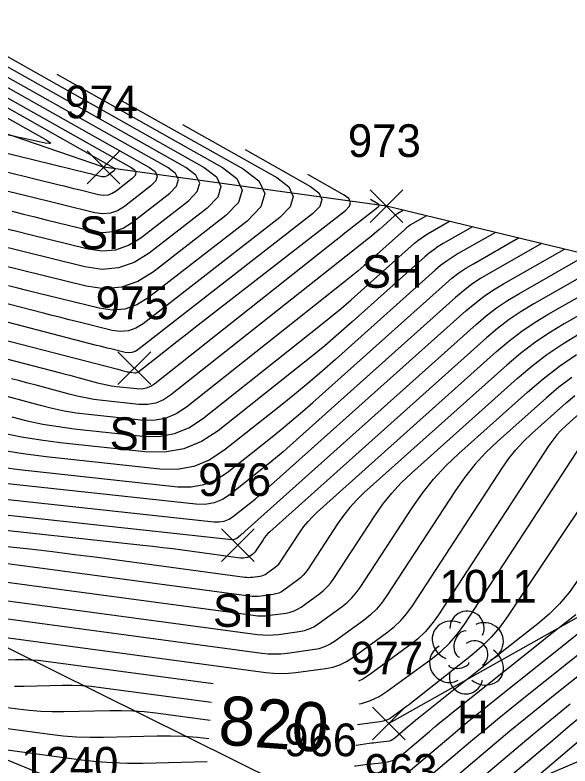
# Model space of a CAD drawing. Extents: x 1650836 to 1652450, y 332578 to 333908.
# Drawn here: x 1651986.84 to 1652020.77, y 332883.74 to 332929.66 of the extents above; entities that cross this region are included whole.
import ezdxf

# ---------------------------------------------------------------- set-up
doc = ezdxf.new("R2010")
doc.units = 0
for name, color, linetype in [('L_A', 7, 'Continuous'), ('L_I', 7, 'Continuous'), ('L_TIC', 7, 'Continuous'), ('LAWA', 7, 'Continuous'), ('LELB', 7, 'Continuous'), ('LSOGCMA', 7, 'Continuous'), ('LSOGCMA_T', 7, 'Continuous'), ('LSOGCMI', 7, 'Continuous'), ('LSOGP', 7, 'Continuous'), ('LTD', 7, 'Continuous'), ('S_I', 7, 'Continuous')]:
    doc.layers.add(name, color=color, linetype=linetype)

msp = doc.modelspace()

# ---------------------------------------------------------------- linework, layer by layer
at = {"layer": 'L_TIC'}
for points in [[(1651991.258, 332919.35), (1651993.258, 332921.35)], [(1651993.258, 332919.35), (1651991.258, 332921.35)], [(1652008.557, 332916.982), (1652010.557, 332918.982)], [(1652010.557, 332916.982), (1652008.557, 332918.982)], [(1651993.139, 332907.064), (1651995.139, 332909.064)], [(1651995.139, 332907.064), (1651993.139, 332909.064)], [(1651999.461, 332896.249), (1652001.461, 332898.249)], [(1652001.461, 332896.249), (1651999.461, 332898.249)], [(1652008.704, 332885.341), (1652010.704, 332887.341)], [(1652010.704, 332885.341), (1652008.704, 332887.341)]]:
    msp.add_lwpolyline(points, dxfattribs=at)
at = {"layer": 'LAWA'}
msp.add_lwpolyline([(1652029.035, 332873.993), (1652029.332, 332877.691), (1652041.456, 332881.438), (1652043.799, 332892.048), (1652028.411, 332887.059), (1652010.628, 332879.467), (1652005.763, 332881.337), (1651975.403, 332896.414), (1651937.407, 332919.099), (1651902.904, 332934.281), (1651873.829, 332953.989)], dxfattribs=at)
at = {"layer": 'LELB'}
for points in [[(1652004.611, 332876.377), (1652000.575, 332878.245), (1651971.943, 332890.057), (1651931.469, 332910.231), (1651899.444, 332928.179), (1651868.914, 332946.877)], [(1652037.868, 332902.175), (1652009.704, 332886.341)]]:
    msp.add_lwpolyline(points, dxfattribs=at)
at = {"layer": 'LSOGCMA'}
for points in [[(1651985.538, 332924.46), (1651992.838, 332920.349), (1651992.909, 332920.295), (1651992.935, 332920.238), (1651992.917, 332920.178), (1651992.856, 332920.115), (1651992.52, 332919.854), (1651992.435, 332919.8), (1651992.344, 332919.769), (1651992.249, 332919.761), (1651992.149, 332919.775), (1651991.74, 332919.876), (1651991.637, 332919.901), (1651991.535, 332919.927), (1651991.433, 332919.952), (1651991.33, 332919.977), (1651984.832, 332921.559)], [(1651983.299, 332910.539), (1651993.137, 332908), (1651993.199, 332907.984), (1651993.262, 332907.967), (1651993.325, 332907.951), (1651993.388, 332907.934), (1651993.639, 332907.865), (1651993.702, 332907.849), (1651993.765, 332907.836), (1651993.829, 332907.825), (1651993.894, 332907.817), (1651994.173, 332907.787), (1651994.239, 332907.786), (1651994.302, 332907.797), (1651994.361, 332907.821), (1651994.416, 332907.857), (1651996.328, 332909.372), (1651996.664, 332909.638), (1651997.002, 332909.903), (1651997.34, 332910.168), (1651997.678, 332910.432), (1652007.042, 332917.712), (1652007.29, 332917.967), (1652007.361, 332918.208), (1652007.255, 332918.437), (1652006.972, 332918.652), (1652004.746, 332919.906)], [(1651982.104, 332899.542), (1652000.106, 332897.594), (1652000.186, 332897.593), (1652000.261, 332897.606), (1652000.331, 332897.635), (1652000.398, 332897.678), (1652000.655, 332897.882), (1652000.718, 332897.933), (1652000.782, 332897.986), (1652000.844, 332898.039), (1652000.905, 332898.093), (1652015.035, 332910.743), (1652015.649, 332911.264), (1652016.288, 332911.75), (1652016.952, 332912.201), (1652017.641, 332912.618), (1652021.85, 332915.012)], [(1652024.798, 332904.639), (1652016.954, 332892.876), (1652016.48, 332892.223), (1652015.96, 332891.612), (1652015.393, 332891.045), (1652014.779, 332890.52), (1652011.292, 332887.769), (1652011.123, 332887.637), (1652010.954, 332887.507), (1652010.783, 332887.379), (1652010.61, 332887.252), (1652009.919, 332886.748), (1652009.741, 332886.634), (1652009.553, 332886.544), (1652009.356, 332886.479), (1652009.149, 332886.438), (1652007.785, 332886.253)], [(1651998.78, 332886.517), (1651995.449, 332886.965), (1651994.749, 332887.045), (1651994.049, 332887.098), (1651993.346, 332887.123), (1651992.642, 332887.12), (1651989.824, 332887.055), (1651989.12, 332887.053), (1651988.417, 332887.078), (1651987.716, 332887.13), (1651987.017, 332887.21), (1651975.048, 332888.814)]]:
    msp.add_lwpolyline(points, dxfattribs=at)
at = {"layer": 'LSOGCMI'}
for points in [[(1651970.231, 332933.707), (1651993.953, 332920.348), (1651994.158, 332920.191), (1651994.235, 332920.025), (1651994.184, 332919.849), (1651994.004, 332919.664), (1651993.024, 332918.902), (1651992.774, 332918.746), (1651992.51, 332918.655), (1651992.232, 332918.631), (1651991.94, 332918.672), (1651990.744, 332918.967), (1651990.446, 332919.041), (1651990.147, 332919.114), (1651989.848, 332919.188), (1651989.548, 332919.261), (1651984.567, 332920.474)], [(1651974.066, 332932.174), (1651995.067, 332920.346), (1651995.408, 332920.087), (1651995.535, 332919.811), (1651995.45, 332919.52), (1651995.151, 332919.213), (1651993.527, 332917.95), (1651993.112, 332917.691), (1651992.675, 332917.541), (1651992.214, 332917.5), (1651991.731, 332917.568), (1651989.749, 332918.058), (1651989.254, 332918.181), (1651988.758, 332918.302), (1651988.263, 332918.424), (1651987.767, 332918.545), (1651984.303, 332919.388)], [(1651986.678, 332917.66), (1651987.37, 332917.49), (1651988.062, 332917.32), (1651988.754, 332917.149), (1651991.521, 332916.465), (1651992.197, 332916.37), (1651992.84, 332916.427), (1651993.451, 332916.637), (1651994.03, 332916.998), (1651996.299, 332918.762), (1651996.716, 332919.191), (1651996.835, 332919.598), (1651996.657, 332919.982), (1651996.182, 332920.345), (1651977.901, 332930.64)], [(1651985.981, 332916.678), (1651986.87, 332916.46), (1651987.758, 332916.24), (1651991.312, 332915.362), (1651992.18, 332915.24), (1651993.006, 332915.313), (1651993.79, 332915.582), (1651994.534, 332916.046), (1651997.447, 332918.311), (1651997.982, 332918.862), (1651998.136, 332919.384), (1651997.907, 332919.878), (1651997.296, 332920.344), (1651981.736, 332929.107)], [(1651985.571, 332927.573), (1651998.411, 332920.342), (1651999.156, 332919.774), (1651999.436, 332919.17), (1651999.248, 332918.533), (1651998.595, 332917.86), (1651995.037, 332915.094), (1651994.129, 332914.528), (1651993.171, 332914.199), (1651992.162, 332914.11), (1651991.103, 332914.259), (1651985.492, 332915.646)], [(1651989.406, 332926.04), (1651999.525, 332920.341), (1652000.406, 332919.669), (1652000.736, 332918.957), (1652000.515, 332918.204), (1651999.742, 332917.409), (1651995.301, 332913.956), (1651994.352, 332913.364), (1651993.35, 332913.021), (1651992.295, 332912.927), (1651991.188, 332913.083), (1651984.637, 332914.702)], [(1651993.241, 332924.506), (1652000.79, 332920.255), (1652001.749, 332919.524), (1652002.108, 332918.749), (1652001.867, 332917.929), (1652001.027, 332917.065), (1651994.988, 332912.37), (1651994.295, 332911.937), (1651993.563, 332911.686), (1651992.792, 332911.618), (1651991.982, 332911.731), (1651988.135, 332912.682), (1651987.572, 332912.822), (1651987.01, 332912.964), (1651986.448, 332913.106)], [(1651985.404, 332923.909), (1651988.751, 332922.024), (1651988.961, 332921.892), (1651989.02, 332921.816), (1651988.926, 332921.798), (1651988.681, 332921.837), (1651987.396, 332922.106), (1651987.075, 332922.175), (1651986.754, 332922.246), (1651986.434, 332922.32), (1651986.115, 332922.396), (1651985.096, 332922.645)], [(1651997.076, 332922.973), (1652002.851, 332919.721), (1652003.584, 332919.162), (1652003.859, 332918.569), (1652003.675, 332917.942), (1652003.032, 332917.28), (1651994.675, 332910.783), (1651994.237, 332910.51), (1651993.775, 332910.351), (1651993.288, 332910.308), (1651992.777, 332910.38), (1651990.683, 332910.898), (1651990.16, 332911.028), (1651989.637, 332911.159), (1651989.114, 332911.292), (1651988.592, 332911.426), (1651983.662, 332912.698)], [(1652000.911, 332921.439), (1652004.912, 332919.186), (1652005.42, 332918.799), (1652005.61, 332918.388), (1652005.482, 332917.954), (1652005.037, 332917.496), (1651994.362, 332909.197), (1651994.18, 332909.083), (1651993.987, 332909.017), (1651993.784, 332908.999), (1651993.571, 332909.029), (1651992.699, 332909.244), (1651992.481, 332909.298), (1651992.263, 332909.353), (1651992.045, 332909.408), (1651991.828, 332909.464), (1651983.684, 332911.566)], [(1651981.898, 332909.775), (1651989.632, 332907.779), (1651989.915, 332907.705), (1651990.198, 332907.63), (1651990.48, 332907.555), (1651990.763, 332907.479), (1651991.892, 332907.171), (1651992.175, 332907.1), (1651992.46, 332907.04), (1651992.748, 332906.992), (1651993.038, 332906.955), (1651994.293, 332906.819), (1651994.591, 332906.814), (1651994.873, 332906.865), (1651995.138, 332906.972), (1651995.388, 332907.135), (1652006.47, 332915.916), (1652006.74, 332916.13), (1652007.011, 332916.342), (1652007.282, 332916.555), (1652007.553, 332916.766), (1652009.047, 332917.927), (1652009.097, 332917.979), (1652009.112, 332918.028), (1652009.09, 332918.074), (1652009.033, 332918.118), (1652008.581, 332918.373)], [(1652010.605, 332917.729), (1652010.246, 332917.525), (1652010.188, 332917.489), (1652010.131, 332917.451), (1652010.077, 332917.41), (1652010.024, 332917.365), (1652009.139, 332916.572), (1652008.973, 332916.426), (1652008.805, 332916.283), (1652008.635, 332916.142), (1652008.463, 332916.003), (1651996.359, 332906.413), (1651995.916, 332906.123), (1651995.444, 332905.932), (1651994.943, 332905.842), (1651994.413, 332905.851), (1651992.182, 332906.092), (1651991.667, 332906.158), (1651991.155, 332906.244), (1651990.648, 332906.351), (1651990.144, 332906.477), (1651988.137, 332907.024), (1651987.635, 332907.159), (1651987.133, 332907.294), (1651986.63, 332907.426)], [(1652012.011, 332917.389), (1652011.171, 332916.912), (1652011.033, 332916.828), (1652010.901, 332916.738), (1652010.773, 332916.641), (1652010.651, 332916.537), (1652008.577, 332914.681), (1652008.189, 332914.339), (1652007.796, 332914.003), (1652007.398, 332913.672), (1652006.995, 332913.348), (1651997.331, 332905.691), (1651996.693, 332905.274), (1651996.014, 332905), (1651995.294, 332904.87), (1651994.533, 332904.883), (1651991.326, 332905.23), (1651990.585, 332905.325), (1651989.85, 332905.448), (1651989.121, 332905.601), (1651988.397, 332905.783), (1651985.512, 332906.569)], [(1652014.822, 332916.71), (1652013.019, 332915.685), (1652012.724, 332915.506), (1652012.44, 332915.313), (1652012.166, 332915.105), (1652011.903, 332914.882), (1652007.454, 332910.899), (1652006.621, 332910.164), (1652005.778, 332909.443), (1652004.924, 332908.734), (1652004.059, 332908.038), (1651999.273, 332904.246), (1651998.248, 332903.576), (1651997.156, 332903.135), (1651995.998, 332902.926), (1651994.773, 332902.947), (1651989.613, 332903.505), (1651988.422, 332903.657), (1651987.24, 332903.857), (1651986.067, 332904.103)], [(1651986.65, 332905.089), (1651987.594, 332904.852), (1651988.545, 332904.653), (1651989.504, 332904.491), (1651990.469, 332904.367), (1651994.653, 332903.915), (1651995.646, 332903.898), (1651996.585, 332904.068), (1651997.471, 332904.425), (1651998.302, 332904.969), (1652005.527, 332910.693), (1652006.161, 332911.203), (1652006.787, 332911.723), (1652007.405, 332912.252), (1652008.016, 332912.79), (1652011.277, 332915.71), (1652011.47, 332915.873), (1652011.67, 332916.026), (1652011.879, 332916.167), (1652012.095, 332916.298), (1652013.416, 332917.05)], [(1652016.228, 332916.371), (1652013.944, 332915.071), (1652013.57, 332914.845), (1652013.209, 332914.601), (1652012.863, 332914.337), (1652012.53, 332914.054), (1652006.439, 332908.601), (1652005.612, 332907.872), (1652004.775, 332907.156), (1652003.927, 332906.452), (1652003.068, 332905.762), (1651999.613, 332903.024), (1651998.72, 332902.44), (1651997.769, 332902.056), (1651996.76, 332901.874), (1651995.694, 332901.892), (1651988.75, 332902.643), (1651987.337, 332902.824), (1651985.935, 332903.06)], [(1652019.039, 332915.691), (1652015.792, 332913.845), (1652015.261, 332913.523), (1652014.749, 332913.175), (1652014.256, 332912.8), (1652013.782, 332912.399), (1652003.672, 332903.347), (1652003.228, 332902.955), (1652002.778, 332902.571), (1652002.323, 332902.193), (1652001.862, 332901.822), (1652000.005, 332900.351), (1651999.526, 332900.037), (1651999.015, 332899.831), (1651998.473, 332899.733), (1651997.9, 332899.743), (1651985.427, 332901.092)], [(1651985.852, 332902.026), (1651987.088, 332901.868), (1651996.797, 332900.817), (1651997.617, 332900.804), (1651998.392, 332900.944), (1651999.123, 332901.239), (1651999.809, 332901.687), (1652002.465, 332903.792), (1652003.125, 332904.323), (1652003.777, 332904.863), (1652004.42, 332905.414), (1652005.055, 332905.974), (1652013.156, 332913.226), (1652013.559, 332913.569), (1652013.979, 332913.888), (1652014.415, 332914.184), (1652014.868, 332914.458), (1652017.633, 332916.031)], [(1651983.766, 332900.317), (1651999.003, 332898.669), (1651999.329, 332898.663), (1651999.638, 332898.719), (1651999.929, 332898.836), (1652000.202, 332899.015), (1652001.258, 332899.852), (1652001.521, 332900.063), (1652001.78, 332900.278), (1652002.036, 332900.497), (1652002.289, 332900.72), (1652014.409, 332911.571), (1652014.952, 332912.032), (1652015.518, 332912.463), (1652016.106, 332912.862), (1652016.717, 332913.231), (1652020.445, 332915.352)], [(1652023.256, 332914.673), (1652018.565, 332912.004), (1652017.797, 332911.54), (1652017.058, 332911.037), (1652016.346, 332910.496), (1652015.662, 332909.915), (1652002.421, 332898.061), (1652002.305, 332897.951), (1652002.198, 332897.834), (1652002.098, 332897.71), (1652002.007, 332897.579), (1652001.546, 332896.872), (1652001.512, 332896.825), (1652001.474, 332896.781), (1652001.432, 332896.74), (1652001.386, 332896.704), (1652001.175, 332896.55), (1652001.137, 332896.525), (1652001.096, 332896.506), (1652001.052, 332896.491), (1652001.007, 332896.482), (1652000.822, 332896.457), (1652000.775, 332896.453), (1652000.729, 332896.451), (1652000.683, 332896.452), (1652000.636, 332896.457), (1651997.092, 332896.934), (1651996.485, 332897.013), (1651995.878, 332897.089), (1651995.271, 332897.16), (1651994.663, 332897.228), (1651980.443, 332898.766)], [(1651986.363, 332897.171), (1651987.746, 332897.017), (1651989.127, 332896.854), (1651990.508, 332896.682), (1651991.887, 332896.501), (1652000.894, 332895.29), (1652001.009, 332895.279), (1652001.124, 332895.275), (1652001.239, 332895.279), (1652001.353, 332895.291), (1652001.812, 332895.353), (1652001.924, 332895.375), (1652002.031, 332895.41), (1652002.132, 332895.459), (1652002.228, 332895.52), (1652002.749, 332895.9), (1652002.862, 332895.991), (1652002.966, 332896.09), (1652003.06, 332896.199), (1652003.145, 332896.317), (1652004.285, 332898.065), (1652004.511, 332898.389), (1652004.757, 332898.695), (1652005.023, 332898.985), (1652005.309, 332899.258), (1652016.288, 332909.087), (1652017.042, 332909.727), (1652017.827, 332910.325), (1652018.643, 332910.879), (1652019.49, 332911.391), (1652024.662, 332914.333)], [(1652026.067, 332913.993), (1652020.414, 332910.778), (1652019.489, 332910.218), (1652018.597, 332909.612), (1652017.739, 332908.959), (1652016.914, 332908.26), (1652008.196, 332900.455), (1652007.741, 332900.019), (1652007.317, 332899.557), (1652006.924, 332899.067), (1652006.562, 332898.551), (1652004.744, 332895.761), (1652004.609, 332895.573), (1652004.458, 332895.4), (1652004.293, 332895.241), (1652004.112, 332895.096), (1652003.281, 332894.491), (1652003.128, 332894.392), (1652002.966, 332894.315), (1652002.796, 332894.259), (1652002.617, 332894.223), (1652001.885, 332894.124), (1652001.702, 332894.105), (1652001.519, 332894.099), (1652001.336, 332894.105), (1652001.153, 332894.123), (1651983.781, 332896.458)], [(1652033.095, 332912.295), (1652023.054, 332906.583), (1652022.708, 332906.374), (1652022.374, 332906.147), (1652022.053, 332905.903), (1652021.745, 332905.642), (1652020.537, 332904.56), (1652020.245, 332904.281), (1652019.973, 332903.985), (1652019.721, 332903.671), (1652019.49, 332903.34), (1652012.737, 332892.984), (1652012.351, 332892.446), (1652011.92, 332891.948), (1652011.446, 332891.493), (1652010.928, 332891.079), (1652008.546, 332889.342), (1652008.106, 332889.06), (1652007.844, 332888.935)], [(1652007.881, 332887.532), (1652008.025, 332887.56), (1652008.577, 332887.743), (1652009.101, 332887.993), (1652009.598, 332888.312), (1652012.291, 332890.275), (1652012.877, 332890.743), (1652013.413, 332891.258), (1652013.899, 332891.82), (1652014.336, 332892.429), (1652022.35, 332904.72), (1652022.412, 332904.808), (1652022.479, 332904.892), (1652022.552, 332904.971), (1652022.63, 332905.045), (1652022.952, 332905.333), (1652023.034, 332905.403), (1652023.12, 332905.468), (1652023.208, 332905.529), (1652023.301, 332905.585), (1652034.501, 332911.956)], [(1651975.675, 332896.416), (1652001.411, 332892.957), (1652001.662, 332892.931), (1652001.914, 332892.923), (1652002.165, 332892.932), (1652002.416, 332892.957), (1652003.422, 332893.094), (1652003.667, 332893.142), (1652003.901, 332893.22), (1652004.123, 332893.326), (1652004.334, 332893.461), (1652005.476, 332894.293), (1652005.724, 332894.491), (1652005.951, 332894.71), (1652006.157, 332894.948), (1652006.342, 332895.206), (1652008.84, 332899.037), (1652009.336, 332899.746), (1652009.876, 332900.418), (1652010.458, 332901.054), (1652011.084, 332901.652), (1652017.541, 332907.432), (1652018.435, 332908.191), (1652019.366, 332908.9), (1652020.334, 332909.557), (1652021.338, 332910.164)], [(1651978.65, 332894.884), (1652001.669, 332891.79), (1652001.989, 332891.758), (1652002.309, 332891.747), (1652002.628, 332891.758), (1652002.948, 332891.791), (1652004.226, 332891.964), (1652004.539, 332892.026), (1652004.836, 332892.124), (1652005.119, 332892.259), (1652005.387, 332892.431), (1652006.839, 332893.489), (1652007.154, 332893.742), (1652007.443, 332894.019), (1652007.705, 332894.322), (1652007.941, 332894.651), (1652011.118, 332899.523), (1652011.749, 332900.425), (1652012.435, 332901.28), (1652013.176, 332902.088), (1652013.972, 332902.848), (1652018.167, 332906.604), (1652019.132, 332907.423), (1652020.136, 332908.187), (1652021.18, 332908.896)], [(1652020.883, 332907.505), (1652020.092, 332906.903), (1652019.331, 332906.258), (1652016.351, 332903.59), (1652015.631, 332902.901), (1652014.96, 332902.171), (1652014.34, 332901.397), (1652013.769, 332900.581), (1652009.54, 332894.095), (1652009.254, 332893.697), (1652008.936, 332893.329), (1652008.585, 332892.992), (1652008.202, 332892.686), (1652006.44, 332891.401), (1652006.115, 332891.193), (1652005.771, 332891.029), (1652005.41, 332890.909), (1652005.031, 332890.835), (1652003.48, 332890.624), (1652003.092, 332890.584), (1652002.704, 332890.571), (1652002.316, 332890.584), (1652001.928, 332890.623), (1651982.01, 332893.3)], [(1651985.369, 332891.716), (1652002.186, 332889.456), (1652002.642, 332889.41), (1652003.099, 332889.395), (1652003.555, 332889.411), (1652004.011, 332889.457), (1652005.836, 332889.705), (1652006.282, 332889.793), (1652006.706, 332889.934), (1652007.11, 332890.126), (1652007.493, 332890.371), (1652009.565, 332891.882), (1652010.015, 332892.242), (1652010.428, 332892.639), (1652010.802, 332893.071), (1652011.139, 332893.54), (1652016.629, 332901.96), (1652017.03, 332902.534), (1652017.467, 332903.078), (1652017.938, 332903.591), (1652018.444, 332904.075), (1652020.538, 332905.95), (1652021.072, 332906.403)], [(1652018.845, 332883.187), (1652021.973, 332885.834), (1652022.581, 332886.344), (1652023.192, 332886.849), (1652023.807, 332887.35), (1652024.426, 332887.847), (1652031.868, 332893.773), (1652032.612, 332894.359), (1652033.364, 332894.936), (1652034.123, 332895.504), (1652034.888, 332896.062), (1652038.315, 332898.532), (1652038.884, 332898.982), (1652039.406, 332899.477), (1652039.882, 332900.018), (1652040.31, 332900.605), (1652042.253, 332903.53), (1652042.497, 332903.893), (1652042.744, 332904.253), (1652042.996, 332904.61), (1652043.252, 332904.964), (1652043.901, 332905.852)], [(1652036.613, 332901.452), (1652019.967, 332888.196), (1652019.006, 332887.425), (1652018.052, 332886.647), (1652017.102, 332885.862), (1652016.159, 332885.07), (1652010.82, 332880.553)], [(1652030.721, 332898.06), (1652017.856, 332887.814), (1652017.093, 332887.202), (1652016.334, 332886.584), (1652015.58, 332885.96), (1652014.831, 332885.331), (1652011.107, 332882.181)], [(1652021.255, 332895.094), (1652020.72, 332894.356), (1652020.132, 332893.666), (1652019.492, 332893.025), (1652018.799, 332892.433), (1652015.309, 332889.68), (1652014.895, 332889.353), (1652014.482, 332889.026), (1652014.069, 332888.698), (1652013.656, 332888.369), (1652011.521, 332886.669), (1652011.351, 332886.533), (1652011.182, 332886.395), (1652011.014, 332886.256), (1652010.847, 332886.116), (1652010.056, 332885.447), (1652009.948, 332885.368), (1652009.832, 332885.307), (1652009.709, 332885.264), (1652009.577, 332885.24), (1652009.035, 332885.178), (1652008.9, 332885.162), (1652008.764, 332885.146), (1652008.629, 332885.128), (1652008.494, 332885.11), (1652007.692, 332885.002)], [(1652010.875, 332883.369), (1652013.503, 332885.593), (1652014.058, 332886.059), (1652014.617, 332886.521), (1652015.179, 332886.979), (1652015.744, 332887.432), (1652024.83, 332894.668)], [(1652007.598, 332883.747), (1652007.672, 332883.757), (1652007.965, 332883.793), (1652008.258, 332883.827), (1652009.429, 332883.96), (1652009.714, 332884.013), (1652009.981, 332884.106), (1652010.232, 332884.237), (1652010.465, 332884.408), (1652012.175, 332885.854), (1652012.536, 332886.157), (1652012.899, 332886.458), (1652013.265, 332886.756), (1652013.633, 332887.051), (1652018.938, 332891.276), (1652019.486, 332891.712), (1652020.033, 332892.146), (1652020.581, 332892.58), (1652021.13, 332893.013)], [(1651998.948, 332888.759), (1651988.729, 332890.133), (1651988.264, 332890.186), (1651987.798, 332890.221), (1651987.331, 332890.238), (1651986.863, 332890.236), (1651984.99, 332890.193)], [(1651986.821, 332888.622), (1651987.407, 332888.624), (1651989.753, 332888.678), (1651990.339, 332888.68), (1651990.923, 332888.659), (1651991.507, 332888.616), (1651992.089, 332888.549), (1651998.864, 332887.638)], [(1652011.801, 332879.998), (1652017.748, 332885.029), (1652018.755, 332885.874), (1652019.767, 332886.712), (1652020.786, 332887.542)], [(1651998.696, 332885.394), (1651997.992, 332885.475), (1651997.174, 332885.536), (1651996.354, 332885.566), (1651995.532, 332885.563), (1651992.241, 332885.487), (1651991.419, 332885.484), (1651990.599, 332885.513), (1651989.78, 332885.574), (1651988.964, 332885.668), (1651979.861, 332886.887)], [(1652021.48, 332886.781), (1652020.668, 332886.109), (1652019.861, 332885.431), (1652015.323, 332881.593)], [(1651984.675, 332884.961), (1651990.91, 332884.125), (1651991.844, 332884.018), (1651992.78, 332883.948), (1651993.718, 332883.915), (1651994.658, 332883.918), (1651998.592, 332884.009)]]:
    msp.add_lwpolyline(points, dxfattribs=at)
at = {"layer": 'LSOGP'}
msp.add_lwpolyline([(1652322.392, 332778.396), (1652286.244, 332816.269), (1652278.684, 332833.467), (1652279.741, 332838.109), (1652281.376, 332840.252), (1652284.715, 332848.326), (1652266.979, 332860.629), (1652252.966, 332867.026), (1652234.442, 332886.186), (1652219.944, 332895.981), (1652193.017, 332893.494), (1652163.094, 332891.822), (1652141.158, 332895.272), (1652101.604, 332894.697), (1652074.965, 332899.016), (1652042.229, 332910.088), (1652009.557, 332917.982), (1651992.258, 332920.35), (1651945.495, 332936.417)], dxfattribs=at)
at = {"layer": 'LTD'}
msp.add_line((1652014.433, 332890.735), (1652014.433, 332890.735), dxfattribs=at)
msp.add_line((1652014.433, 332890.735), (1652014.433, 332890.735), dxfattribs=at)
msp.add_arc((1652014.479, 332892.169), 1.047, 335.5272, 180.9563, dxfattribs=at)
for centre, major_axis, ratio, start_param, end_param in [((1652013.641, 332891.401), (1.21, -0.512), 0.895232, 1.570796, 4.712389), ((1652015.474, 332891.318), (-1.141, -0.483), 0.949671, 1.570796, 4.712389), ((1652014.224, 332891.193), (-0.208, -0.792), 0.645439, 3.141593, 6.283185), ((1652014.933, 332890.568), (-0.5, 0.667), 0.989748, 3.141593, 6.283185), ((1652013.35, 332890.026), (0.584, -1.042), 0.959034, 3.141593, 6.283185), ((1652015.433, 332889.902), (-1.09, 0.792), 0.841452, 1.570796, 4.712389), ((1652013.975, 332889.985), (-0.625, -0.083), 0.423636, 0, 3.141593), ((1652014.433, 332889.235), (0.265, 1.061), 0.942809, 1.570796, 4.712389)]:
    msp.add_ellipse(centre, major_axis=major_axis, ratio=ratio, start_param=start_param, end_param=end_param, dxfattribs=at)

# ---------------------------------------------------------------- texts
at = {"layer": 'L_A'}
for s, p in [('SH', (1651990.746, 332915.35)), ('SH', (1652008.045, 332912.982)), ('SH', (1651992.627, 332903.064)), ('SH', (1651998.949, 332892.249)), ('H', (1652013.866, 332885.735))]:
    msp.add_text(s, height=2, dxfattribs=at).set_placement(p)
at = {"layer": 'L_I'}
for s, p in [('974', (1651989.896, 332923.35)), ('973', (1652007.195, 332920.982)), ('975', (1651991.777, 332911.064)), ('976', (1651998.044, 332900.249)), ('1011', (1652012.795, 332893.735)), ('977', (1652007.342, 332889.341)), ('966', (1652003.299, 332884.337)), ('966', (1652003.299, 332884.337)), ('963', (1652008.219, 332882.467))]:
    msp.add_text(s, height=2, dxfattribs=at).set_placement(p)
at = {"layer": 'LSOGCMA_T'}
msp.add_text('820', height=3, rotation=355.7163, dxfattribs=at).set_placement((1651999.216, 332885.069))
at = {"layer": 'S_I'}
msp.add_text('1240', height=2, dxfattribs=at).set_placement((1651987.214, 332882.904))

doc.saveas('drawing.dxf')
